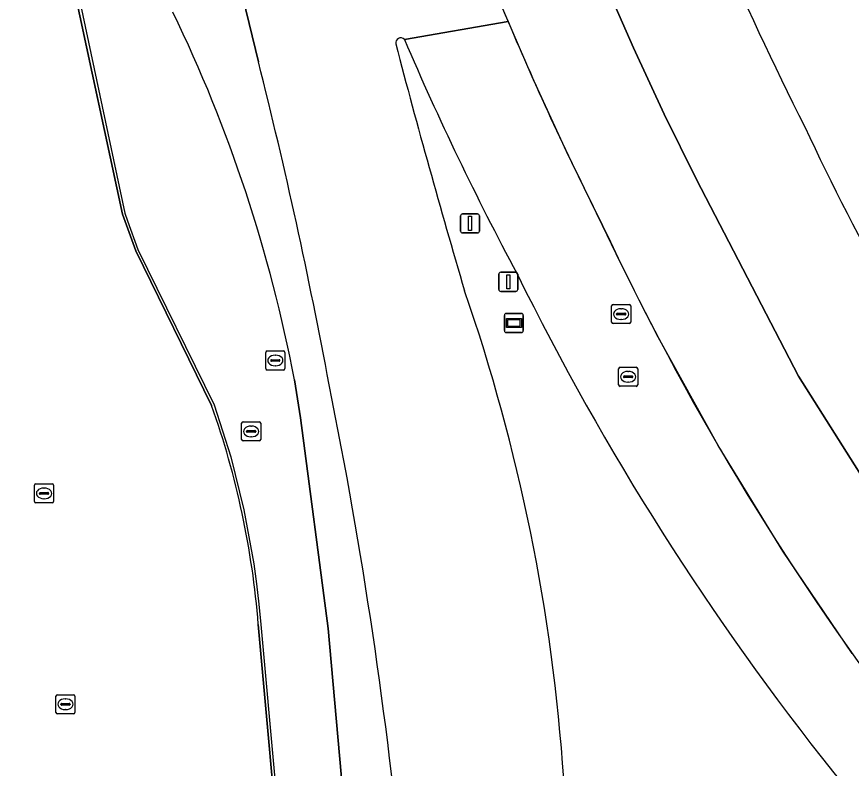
# Model space of a CAD drawing. Extents: x 155018 to 156648, y 383979 to 385733.
# Drawn here: x 156207.97 to 156251.77, y 384627.65 to 384667.07 of the extents above; entities that cross this region are included whole.
import ezdxf

# ---------------------------------------------------------------- set-up
doc = ezdxf.new("R2010")
doc.units = 0
for name, color, linetype in [('IMGEO_Berm_groen', 7, 'Continuous'), ('IMGEO_Erf', 7, 'Continuous'), ('IMGEO_Lichtmast', 7, 'Continuous'), ('IMGEO_Lijnafwatering', 7, 'Continuous'), ('IMGEO_Parkeervlak_gesloten', 7, 'Continuous'), ('IMGEO_Rijbaan_lokaal_gesloten', 7, 'Continuous'), ('IMGEO_Rijbaan_regionaal_gesloten', 7, 'Continuous'), ('IMGEO_Rioolput', 7, 'Continuous'), ('IMGEO_Verkeersbordpaal', 7, 'Continuous'), ('IMGEO_Verklikker', 7, 'Continuous')]:
    doc.layers.add(name, color=color, linetype=linetype)

msp = doc.modelspace()

# ---------------------------------------------------------------- linework, layer by layer
at = {"layer": 'IMGEO_Berm_groen'}
for points in [[(156220.658, 384664.696), (156219.838, 384668.094)], [(156222.545, 384648.014), (156222.871, 384646.034), (156224.321, 384634.974), (156227.215, 384602.454), (156227.424, 384597.985), (156227.989, 384581.973), (156230.25, 384581.95), (156229.806, 384598.107)]]:
    msp.add_lwpolyline(points, dxfattribs=at)
for centre, radius, start, end in [((156146.676, 384633.635), 77.22, 10.73157, 25.85483), ((156228.13, 384665.682), 0.272, 46.5524, 188.1747), ((156657.787, 384778.654), 444.531, 194.72772, 196.46057), ((156371.762, 384727.274), 156.031, 203.17105, 208.18214), ((155952.941, 384597.144), 276.108, 10.56327, 14.16171), ((156363.849, 384717.537), 144.539, 206.26121, 230.89268), ((156138.559, 384620.486), 98.34, 3.85079, 19.1183), ((155975.947, 384597.48), 253.46, 5.46045, 11.4419)]:
    msp.add_arc(centre, radius, start, end, dxfattribs=at)
at = {"layer": 'IMGEO_Erf'}
for points in [[(156218.203, 384646.681), (156214.217, 384654.782), (156213.516, 384656.716), (156210.99, 384668.513)], [(156224.659, 384578.226), (156224.561, 384580.698), (156224.398, 384580.684), (156223.317, 384605.323), (156223.13, 384607.837), (156220.651, 384635.185)]]:
    msp.add_lwpolyline(points, dxfattribs=at)
for centre, radius, start, end in [((156390.284, 384732.935), 158.117, 198.96284, 206.94195), ((156370.192, 384717.778), 133.412, 205.04827, 222.37457), ((156175.565, 384631.593), 45.229, 4.5552, 19.4872)]:
    msp.add_arc(centre, radius, start, end, dxfattribs=at)
at = {"layer": 'IMGEO_Lichtmast'}
for p, q in [((156233.272, 384652.76), (156233.272, 384653.56)), ((156233.272, 384653.56), (156233.272, 384652.76)), ((156233.372, 384653.66), (156234.162, 384653.66)), ((156234.162, 384653.66), (156233.372, 384653.66)), ((156234.262, 384653.56), (156234.262, 384652.76)), ((156234.262, 384652.76), (156234.262, 384653.56)), ((156234.162, 384652.66), (156233.372, 384652.66)), ((156233.372, 384652.66), (156234.162, 384652.66))]:
    msp.add_line(p, q, dxfattribs=at)
msp.add_lwpolyline([(156233.692, 384653.535), (156233.842, 384653.535), (156233.842, 384652.785), (156233.692, 384652.785), (156233.692, 384653.535)], dxfattribs=at)
for centre, start, end in [((156233.372, 384653.56), 90, 180), ((156233.372, 384653.56), 90, 180), ((156234.162, 384653.56), 0, 90), ((156234.162, 384653.56), 360, 90), ((156233.372, 384652.76), 180, 270), ((156233.372, 384652.76), 180, 270), ((156234.162, 384652.76), 270, 0), ((156234.162, 384652.76), 270, 0)]:
    msp.add_arc(centre, 0.1, start, end, dxfattribs=at)
at = {"layer": 'IMGEO_Lijnafwatering'}
for points in [[(156207.111, 384674.032), (156208.539, 384672.269), (156209.884, 384670.442), (156211.143, 384668.554), (156213.644, 384656.757), (156213.786, 384656.366)], [(156241.632, 384650.26), (156240.632, 384652.199), (156239.662, 384654.153), (156238.721, 384656.121), (156236.819, 384659.994), (156235.016, 384663.915), (156233.314, 384667.88)], [(156213.786, 384656.366), (156214.336, 384654.85), (156218.331, 384646.714), (156219.203, 384643.982), (156219.899, 384641.199), (156220.415, 384638.378)], [(156251.823, 384633.664), (156248.18, 384639.042), (156244.78, 384644.578), (156241.632, 384650.26)], [(156220.415, 384638.378), (156220.561, 384637.317), (156220.682, 384636.253), (156220.777, 384635.186), (156222.235, 384619.183)]]:
    msp.add_lwpolyline(points, dxfattribs=at)
at = {"layer": 'IMGEO_Parkeervlak_gesloten'}
msp.add_lwpolyline([(156255.201, 384638.385), (156249.003, 384648.212), (156243.643, 384658.521), (156241.948, 384661.961), (156240.333, 384665.439), (156238.8, 384668.954), (156237.365, 384672.463), (156236.011, 384676.004), (156234.74, 384679.575), (156226.074, 384706.301), (156223.759, 384713.208), (156218.652, 384726.412), (156213.156, 384739.459), (156207.274, 384752.336), (156204.643, 384757.76), (156201.954, 384763.155), (156199.208, 384768.521), (156194.075, 384778.007), (156188.723, 384787.371), (156183.156, 384796.609), (156150.3, 384847.136), (156144.003, 384846.776)], dxfattribs=at)
for centre, radius, start, end in [((156389.55, 384732.656), 169.132, 198.90993, 202.90705), ((156390.911, 384733.23), 170.609, 202.9067, 206.86949), ((156370.151, 384717.75), 145.162, 205.12256, 229.00262)]:
    msp.add_arc(centre, radius, start, end, dxfattribs=at)
at = {"layer": 'IMGEO_Rijbaan_lokaal_gesloten'}
for points in [[(156183.156, 384796.609), (156188.723, 384787.371), (156194.075, 384778.007), (156199.208, 384768.521), (156201.954, 384763.155), (156204.643, 384757.76), (156207.274, 384752.336), (156213.156, 384739.459), (156218.652, 384726.412), (156223.759, 384713.208), (156226.074, 384706.301), (156234.74, 384679.575), (156236.011, 384676.004), (156237.365, 384672.463), (156238.8, 384668.954), (156240.333, 384665.439), (156241.948, 384661.961), (156243.643, 384658.521), (156249.003, 384648.212), (156255.201, 384638.385)], [(156210.99, 384668.513), (156213.516, 384656.716), (156214.217, 384654.782), (156218.203, 384646.681)], [(156233.756, 384666.823), (156228.317, 384665.879)], [(156227.989, 384581.973), (156227.424, 384597.985), (156227.215, 384602.454), (156224.321, 384634.974), (156222.871, 384646.034), (156222.545, 384648.014)], [(156220.651, 384635.185), (156223.13, 384607.837), (156223.317, 384605.323), (156224.398, 384580.684), (156224.561, 384580.698), (156224.659, 384578.226), (156225.031, 384578.221), (156226.695, 384571.921), (156227.717, 384568.053), (156229.035, 384563.517), (156230.121, 384578.54), (156229.036, 384578.412)]]:
    msp.add_lwpolyline(points, dxfattribs=at)
for centre, radius, start, end in [((156390.284, 384732.935), 158.117, 198.96284, 206.94195), ((156146.676, 384633.635), 77.22, 10.73157, 25.85483), ((156390.911, 384733.23), 170.609, 202.9067, 206.86949), ((156371.762, 384727.274), 156.031, 203.17105, 208.18214), ((156370.192, 384717.778), 133.412, 205.04827, 222.37457), ((156370.151, 384717.75), 145.162, 205.12256, 229.00262), ((156363.849, 384717.537), 144.539, 206.26121, 230.89268), ((156175.565, 384631.593), 45.229, 4.5552, 19.4872)]:
    msp.add_arc(centre, radius, start, end, dxfattribs=at)
at = {"layer": 'IMGEO_Rijbaan_regionaal_gesloten'}
for points in [[(156218.823, 384671.884), (156219.838, 384668.094), (156220.658, 384664.696)], [(156228.317, 384665.879), (156233.756, 384666.823)]]:
    msp.add_lwpolyline(points, dxfattribs=at)
for centre, radius, start, end in [((156389.55, 384732.656), 169.132, 198.90993, 202.90705), ((156228.13, 384665.682), 0.272, 46.5524, 188.1747), ((156657.787, 384778.654), 444.531, 194.72772, 196.46057), ((155952.941, 384597.144), 276.108, 10.56327, 14.16171), ((156138.559, 384620.486), 98.34, 3.85079, 19.1183), ((155975.947, 384597.48), 253.46, 5.46045, 11.4419)]:
    msp.add_arc(centre, radius, start, end, dxfattribs=at)
at = {"layer": 'IMGEO_Rioolput'}
for p, q in [((156239.191, 384651.044), (156239.191, 384651.896)), ((156239.266, 384651.97), (156240.118, 384651.97)), ((156239.679, 384651.75), (156239.704, 384651.75)), ((156240.192, 384651.896), (156240.192, 384651.044)), ((156239.45, 384651.464), (156239.45, 384651.476)), ((156239.888, 384651.427), (156239.49, 384651.427)), ((156239.493, 384651.513), (156239.891, 384651.513)), ((156239.702, 384651.19), (156239.677, 384651.19)), ((156239.934, 384651.476), (156239.934, 384651.464)), ((156240.118, 384650.97), (156239.266, 384650.97)), ((156221.044, 384648.609), (156221.044, 384649.461)), ((156221.119, 384649.535), (156221.971, 384649.535)), ((156222.045, 384649.461), (156222.045, 384648.609)), ((156221.303, 384649.029), (156221.303, 384649.041)), ((156221.741, 384648.992), (156221.343, 384648.992)), ((156221.346, 384649.078), (156221.744, 384649.078)), ((156221.532, 384649.315), (156221.557, 384649.315)), ((156221.787, 384649.041), (156221.787, 384649.029)), ((156221.971, 384648.535), (156221.119, 384648.535)), ((156221.555, 384648.755), (156221.53, 384648.755)), ((156239.559, 384647.754), (156239.559, 384648.606)), ((156239.634, 384648.68), (156240.486, 384648.68)), ((156240.56, 384648.606), (156240.56, 384647.754)), ((156239.818, 384648.174), (156239.818, 384648.186)), ((156240.256, 384648.137), (156239.858, 384648.137)), ((156239.861, 384648.223), (156240.259, 384648.223)), ((156240.047, 384648.46), (156240.072, 384648.46)), ((156240.302, 384648.186), (156240.302, 384648.174)), ((156240.486, 384647.68), (156239.634, 384647.68)), ((156240.07, 384647.9), (156240.045, 384647.9)), ((156219.776, 384644.889), (156219.776, 384645.741)), ((156219.851, 384645.815), (156220.703, 384645.815)), ((156220.264, 384645.595), (156220.289, 384645.595)), ((156220.777, 384645.741), (156220.777, 384644.889)), ((156220.035, 384645.309), (156220.035, 384645.321)), ((156220.473, 384645.272), (156220.075, 384645.272)), ((156220.078, 384645.358), (156220.476, 384645.358)), ((156220.287, 384645.035), (156220.262, 384645.035)), ((156220.519, 384645.321), (156220.519, 384645.309)), ((156220.703, 384644.815), (156219.851, 384644.815)), ((156208.906, 384641.64), (156208.906, 384642.492)), ((156208.981, 384642.566), (156209.833, 384642.566)), ((156209.907, 384642.492), (156209.907, 384641.64)), ((156209.165, 384642.06), (156209.165, 384642.072)), ((156209.603, 384642.023), (156209.205, 384642.023)), ((156209.208, 384642.109), (156209.606, 384642.109)), ((156209.394, 384642.346), (156209.419, 384642.346)), ((156209.649, 384642.072), (156209.649, 384642.06)), ((156209.833, 384641.566), (156208.981, 384641.566)), ((156209.417, 384641.786), (156209.392, 384641.786)), ((156210.029, 384630.581), (156210.029, 384631.433)), ((156210.104, 384631.507), (156210.956, 384631.507)), ((156211.03, 384631.433), (156211.03, 384630.581)), ((156210.288, 384631.001), (156210.288, 384631.013)), ((156210.331, 384631.05), (156210.729, 384631.05)), ((156210.517, 384631.287), (156210.542, 384631.287)), ((156210.772, 384631.013), (156210.772, 384631.001)), ((156210.726, 384630.964), (156210.328, 384630.964)), ((156210.54, 384630.727), (156210.515, 384630.727)), ((156210.956, 384630.507), (156210.104, 384630.507))]:
    msp.add_line(p, q, dxfattribs=at)
for points in [[(156239.191, 384651.044), (156239.191, 384651.896)], [(156239.266, 384651.97), (156240.118, 384651.97)], [(156240.192, 384651.896), (156240.192, 384651.044)], [(156240.118, 384650.97), (156239.266, 384650.97)], [(156221.044, 384648.609), (156221.044, 384649.461)], [(156221.119, 384649.535), (156221.971, 384649.535)], [(156222.045, 384649.461), (156222.045, 384648.609)], [(156221.971, 384648.535), (156221.119, 384648.535)], [(156239.559, 384647.754), (156239.559, 384648.606)], [(156239.634, 384648.68), (156240.486, 384648.68)], [(156240.56, 384648.606), (156240.56, 384647.754)], [(156240.486, 384647.68), (156239.634, 384647.68)], [(156219.776, 384644.889), (156219.776, 384645.741)], [(156219.851, 384645.815), (156220.703, 384645.815)], [(156220.777, 384645.741), (156220.777, 384644.889)], [(156220.703, 384644.815), (156219.851, 384644.815)], [(156208.906, 384641.64), (156208.906, 384642.492)], [(156208.981, 384642.566), (156209.833, 384642.566)], [(156209.907, 384642.492), (156209.907, 384641.64)], [(156209.833, 384641.566), (156208.981, 384641.566)], [(156210.029, 384630.581), (156210.029, 384631.433)], [(156210.104, 384631.507), (156210.956, 384631.507)], [(156211.03, 384631.433), (156211.03, 384630.581)], [(156210.956, 384630.507), (156210.104, 384630.507)]]:
    msp.add_lwpolyline(points, dxfattribs=at)
for centre, radius, start, end in [((156239.268, 384651.894), 0.0765, 91.552, 178.448), ((156239.268, 384651.894), 0.0765, 91.552, 178.448), ((156240.116, 384651.894), 0.0765, 1.552, 88.448), ((156240.116, 384651.894), 0.0765, 1.552, 88.448), ((156239.49, 384651.473), 0.0403, 85.8775, 175.7526), ((156239.487, 384651.463), 0.0366, 178.938, 274.7102), ((156239.891, 384651.47), 0.043, 264.8664, 352.4533), ((156239.895, 384651.475), 0.0386, 1.7309, 96.639), ((156239.268, 384651.046), 0.0765, 181.552, 268.448), ((156239.268, 384651.046), 0.0765, 181.552, 268.448), ((156240.116, 384651.046), 0.0765, 271.552, 358.448), ((156240.116, 384651.046), 0.0765, 271.552, 358.448), ((156221.121, 384649.459), 0.0765, 91.552, 178.448), ((156221.121, 384649.459), 0.0765, 91.552, 178.448), ((156221.969, 384649.459), 0.0765, 1.552, 88.448), ((156221.969, 384649.459), 0.0765, 1.552, 88.448), ((156221.343, 384649.038), 0.0403, 85.8775, 175.7526), ((156221.34, 384649.028), 0.0366, 178.938, 274.7102), ((156221.744, 384649.035), 0.043, 264.8664, 352.4533), ((156221.748, 384649.04), 0.0386, 1.7309, 96.639), ((156221.121, 384648.611), 0.0765, 181.552, 268.448), ((156221.121, 384648.611), 0.0765, 181.552, 268.448), ((156221.969, 384648.611), 0.0765, 271.552, 358.448), ((156221.969, 384648.611), 0.0765, 271.552, 358.448), ((156239.636, 384648.604), 0.0765, 91.552, 178.448), ((156239.636, 384648.604), 0.0765, 91.552, 178.448), ((156240.484, 384648.604), 0.0765, 1.552, 88.448), ((156240.484, 384648.604), 0.0765, 1.552, 88.448), ((156239.858, 384648.183), 0.0403, 85.8775, 175.7526), ((156239.855, 384648.173), 0.0366, 178.938, 274.7102), ((156240.259, 384648.18), 0.043, 264.8664, 352.4533), ((156240.263, 384648.185), 0.0386, 1.7309, 96.639), ((156239.636, 384647.756), 0.0765, 181.552, 268.448), ((156239.636, 384647.756), 0.0765, 181.552, 268.448), ((156240.484, 384647.756), 0.0765, 271.552, 358.448), ((156240.484, 384647.756), 0.0765, 271.552, 358.448), ((156219.853, 384645.739), 0.0765, 91.552, 178.448), ((156219.853, 384645.739), 0.0765, 91.552, 178.448), ((156220.701, 384645.739), 0.0765, 1.552, 88.448), ((156220.701, 384645.739), 0.0765, 1.552, 88.448), ((156220.075, 384645.318), 0.0403, 85.8775, 175.7526), ((156220.072, 384645.308), 0.0366, 178.938, 274.7102), ((156220.476, 384645.315), 0.043, 264.8664, 352.4533), ((156220.48, 384645.32), 0.0386, 1.7309, 96.639), ((156219.853, 384644.891), 0.0765, 181.552, 268.448), ((156219.853, 384644.891), 0.0765, 181.552, 268.448), ((156220.701, 384644.891), 0.0765, 271.552, 358.448), ((156220.701, 384644.891), 0.0765, 271.552, 358.448), ((156208.983, 384642.49), 0.0765, 91.552, 178.448), ((156208.983, 384642.49), 0.0765, 91.552, 178.448), ((156209.831, 384642.49), 0.0765, 1.552, 88.448), ((156209.831, 384642.49), 0.0765, 1.552, 88.448), ((156209.205, 384642.069), 0.0403, 85.8775, 175.7526), ((156209.202, 384642.059), 0.0366, 178.938, 274.7102), ((156209.606, 384642.066), 0.043, 264.8664, 352.4533), ((156209.61, 384642.071), 0.0386, 1.7309, 96.639), ((156208.983, 384641.642), 0.0765, 181.552, 268.448), ((156208.983, 384641.642), 0.0765, 181.552, 268.448), ((156209.831, 384641.642), 0.0765, 271.552, 358.448), ((156209.831, 384641.642), 0.0765, 271.552, 358.448), ((156210.106, 384631.431), 0.0765, 91.552, 178.448), ((156210.106, 384631.431), 0.0765, 91.552, 178.448), ((156210.954, 384631.431), 0.0765, 1.552, 88.448), ((156210.954, 384631.431), 0.0765, 1.552, 88.448), ((156210.328, 384631.01), 0.0403, 85.8775, 175.7526), ((156210.325, 384631), 0.0366, 178.938, 274.7102), ((156210.729, 384631.007), 0.043, 264.8664, 352.4533), ((156210.733, 384631.012), 0.0386, 1.7309, 96.639), ((156210.106, 384630.583), 0.0765, 181.552, 268.448), ((156210.106, 384630.583), 0.0765, 181.552, 268.448), ((156210.954, 384630.583), 0.0765, 271.552, 358.448), ((156210.954, 384630.583), 0.0765, 271.552, 358.448)]:
    msp.add_arc(centre, radius, start, end, dxfattribs=at)
for centre, major_axis, ratio, start_param, end_param in [((156239.678, 384651.47), (-0.387, 0.002), 0.722429, 4.712389, 7.853982), ((156239.703, 384651.47), (-0.39, 0.002), 0.717154, 1.570796, 4.712389), ((156221.531, 384649.035), (-0.387, 0.002), 0.722429, 4.712389, 7.853982), ((156221.556, 384649.035), (-0.39, 0.002), 0.717154, 1.570796, 4.712389), ((156240.046, 384648.18), (-0.387, 0.002), 0.722429, 4.712389, 7.853982), ((156240.071, 384648.18), (-0.39, 0.002), 0.717154, 1.570796, 4.712389), ((156220.263, 384645.315), (-0.387, 0.002), 0.722429, 4.712389, 7.853982), ((156220.288, 384645.315), (-0.39, 0.002), 0.717154, 1.570796, 4.712389), ((156209.393, 384642.066), (-0.387, 0.002), 0.722429, 4.712389, 7.853982), ((156209.418, 384642.066), (-0.39, 0.002), 0.717154, 1.570796, 4.712389), ((156210.516, 384631.007), (-0.387, 0.002), 0.722429, 4.712389, 7.853982), ((156210.541, 384631.007), (-0.39, 0.002), 0.717154, 1.570796, 4.712389)]:
    msp.add_ellipse(centre, major_axis=major_axis, ratio=ratio, start_param=start_param, end_param=end_param, dxfattribs=at)
at = {"layer": 'IMGEO_Verkeersbordpaal'}
for p, q in [((156231.264, 384655.826), (156231.264, 384656.626)), ((156231.264, 384656.626), (156231.264, 384655.826)), ((156231.364, 384656.726), (156232.154, 384656.726)), ((156232.154, 384656.726), (156231.364, 384656.726)), ((156232.254, 384656.626), (156232.254, 384655.826)), ((156232.254, 384655.826), (156232.254, 384656.626)), ((156232.154, 384655.726), (156231.364, 384655.726)), ((156231.364, 384655.726), (156232.154, 384655.726))]:
    msp.add_line(p, q, dxfattribs=at)
msp.add_lwpolyline([(156231.684, 384656.601), (156231.834, 384656.601), (156231.834, 384655.851), (156231.684, 384655.851), (156231.684, 384656.601)], dxfattribs=at)
for centre, start, end in [((156231.364, 384656.626), 90, 180), ((156231.364, 384656.626), 90, 180), ((156232.154, 384656.626), 0, 90), ((156232.154, 384656.626), 360, 90), ((156231.364, 384655.826), 180, 270), ((156231.364, 384655.826), 180, 270), ((156232.154, 384655.826), 270, 0), ((156232.154, 384655.826), 270, 0)]:
    msp.add_arc(centre, 0.1, start, end, dxfattribs=at)
at = {"layer": 'IMGEO_Verklikker'}
for p, q in [((156233.566, 384650.602), (156233.566, 384651.402)), ((156233.566, 384651.402), (156233.566, 384650.602)), ((156233.666, 384651.502), (156234.456, 384651.502)), ((156234.456, 384651.502), (156233.666, 384651.502)), ((156234.556, 384651.402), (156234.556, 384650.602)), ((156234.556, 384650.602), (156234.556, 384651.402)), ((156234.456, 384650.502), (156233.666, 384650.502)), ((156233.666, 384650.502), (156234.456, 384650.502))]:
    msp.add_line(p, q, dxfattribs=at)
for points in [[(156233.667, 384651.234), (156234.455, 384651.234), (156234.455, 384650.77), (156233.667, 384650.77), (156233.667, 384651.234)], [(156233.732, 384651.169), (156233.732, 384650.835), (156234.39, 384650.835), (156234.39, 384651.169), (156233.732, 384651.169)]]:
    msp.add_lwpolyline(points, dxfattribs=at)
for centre, start, end in [((156233.666, 384651.402), 90, 180), ((156233.666, 384651.402), 90, 180), ((156234.456, 384651.402), 0, 90), ((156234.456, 384651.402), 360, 90), ((156233.666, 384650.602), 180, 270), ((156233.666, 384650.602), 180, 270), ((156234.456, 384650.602), 270, 0), ((156234.456, 384650.602), 270, 0)]:
    msp.add_arc(centre, 0.1, start, end, dxfattribs=at)

doc.saveas('drawing.dxf')
